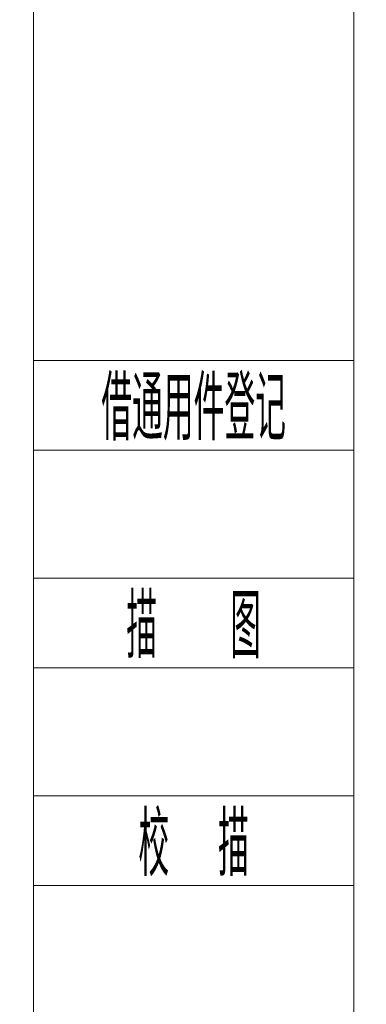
# Model space of a CAD drawing. Header units: millimetres. Extents: x 5437 to 18441, y -4466 to 3128.
# Tile 447 of 497: x 15062 to 15124, y -905 to -728. Entities that reach past the tile are written whole.
import ezdxf
from ezdxf.enums import TextEntityAlignment as Align

# ---------------------------------------------------------------- set-up
doc = ezdxf.new("R2010")
doc.units = ezdxf.units.MM
for name, color, linetype, lineweight in [('1轮廓实线层', 7, 'Continuous', 18), ('2细线层', 4, 'Continuous', 13), ('6文字层', 3, 'Continuous', 13), ('图框层', 7, 'Continuous', 18)]:
    doc.layers.add(name, color=color, linetype=linetype, lineweight=lineweight)
doc.styles.add('PC_TEXTSTYLE', font='ISOCP.SHX', dxfattribs={"width": 0.707, "bigfont": 'GBCBIG.SHX'})

# ---------------------------------------------------------------- blocks, each defined once
blk = doc.blocks.new('ZwmFrameMain_2_A4^_^无分区图框^_^landscape')
at = {"layer": '1轮廓实线层'}
blk.add_line((0, 0), (0, 200), dxfattribs=at)
at = {"layer": '2细线层'}
blk.add_line((-25, -5), (-25, 205), dxfattribs=at)
blk = doc.blocks.new('ZwmFrameMain_2_附加栏')
at = {"layer": '2细线层'}
for p, q in [((-25, 102), (0, 102)), ((-25, 95), (0, 95)), ((-25, 85), (0, 85)), ((-25, 78), (0, 78)), ((-25, 68), (0, 68)), ((-25, 61), (0, 61))]:
    blk.add_line(p, q, dxfattribs=at)
at = {"layer": '6文字层', "color": 3, "style": 'PC_TEXTSTYLE'}
for s, width, p in [('借通用件登记', 0.667, (-12.5, 98.5)), ('描   图', 0.6667, (-12.5, 81.5)), ('校  描', 0.667, (-12.5, 64.5))]:
    blk.add_text(s, height=5, dxfattribs=dict(at, width=width)).set_placement(p, align=Align.MIDDLE)
at = {"layer": '6文字层', "style": 'PC_TEXTSTYLE'}
for tag, width, p, p2 in [('借通用件登记', 0.671328, (-23.445, 86.356), (-1.254, 86.356)), ('描图', 2.120922, (-23.445, 69.36), (-1.254, 69.36)), ('校图', 2.149976, (-23.749, 52.06), (-1.254, 52.06)), ('旧底图总号', 0.761452, (-22.837, 35.67), (-1.862, 35.67)), ('签字', 2.026939, (-23.141, 18.37), (-1.558, 18.37)), ('日期', 1.89999, (-22.837, 1.374), (-2.166, 1.374))]:
    blk.add_attdef(tag, text='', height=5, dxfattribs=dict(at, width=width)).set_placement(p, p2, align=Align.FIT)

msp = doc.modelspace()

# ---------------------------------------------------------------- block references
at = {"layer": '图框层', "color": 0, "xscale": 2.3, "yscale": 2.3, "zscale": 2.3}
for name in ['ZwmFrameMain_2_A4^_^无分区图框^_^landscape', 'ZwmFrameMain_2_附加栏']:
    msp.add_blockref(name, (15122.11018, -1024.07635), dxfattribs=at)

doc.saveas('drawing.dxf')
